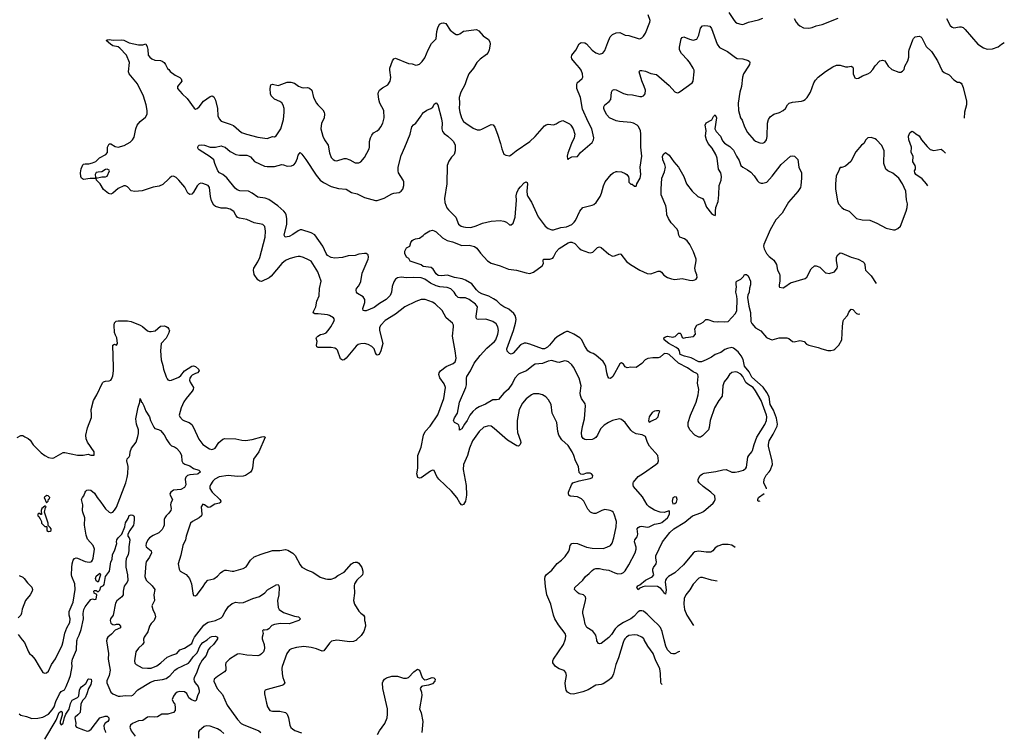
# Model space of a CAD drawing. Header units: inches. Extents: x 2134017 to 2292458, y 756222 to 916513.
# Tile 381 of 387: x 2278377 to 2289098, y 878992 to 886758. Entities that reach past the tile are written whole.
import ezdxf

# ---------------------------------------------------------------- set-up
doc = ezdxf.new("R2010")
doc.units = ezdxf.units.IN
doc.header["$MEASUREMENT"] = 0
for name, color, linetype in [('C2877', 7, 'Continuous'), ('C2878', 7, 'Continuous'), ('C2887', 7, 'Continuous'), ('C2888', 7, 'Continuous')]:
    doc.layers.add(name, color=color, linetype=linetype)

msp = doc.modelspace()

# ---------------------------------------------------------------- linework, layer by layer
at = {"layer": 'C2877', "color": 5}
for points, elevation in [([(2278370, 879195), (2278390, 879178), (2278450, 879164), (2278510, 879142), (2278574, 879146), (2278630, 879158), (2278689, 879191), (2278730, 879237), (2278753, 879270), (2278772, 879330), (2278809, 879411), (2278830, 879436), (2278863, 879457), (2278883, 879490), (2278917, 879570), (2278929, 879610), (2278950, 879710), (2278946, 879750), (2278952, 879790), (2278997, 879890), (2278998, 879990), (2279001, 880000)], 240), ([(2278405, 880000), (2278428, 879970), (2278471, 879870), (2278485, 879850), (2278510, 879830), (2278540, 879790), (2278588, 879708), (2278630, 879645), (2278650, 879636), (2278670, 879639), (2278690, 879659), (2278724, 879730), (2278766, 879794), (2278838, 879942), (2278850, 879981), (2278853, 880000)], 260), ([(2279324, 880000), (2279323, 879990), (2279344, 879850), (2279342, 879790), (2279361, 879670), (2279350, 879610), (2279327, 879553), (2279326, 879530), (2279370, 879430), (2279392, 879412), (2279450, 879388), (2279470, 879386), (2279530, 879394), (2279590, 879391), (2279610, 879398), (2279665, 879455), (2279800, 879540), (2279850, 879558), (2279933, 879567), (2279970, 879579), (2280000, 879600)], 240), ([(2279726, 880000), (2279728, 879970), (2279714, 879950), (2279669, 879911), (2279642, 879870), (2279626, 879770), (2279630, 879746), (2279646, 879730), (2279710, 879696), (2279770, 879690), (2279808, 879692), (2279870, 879718), (2279912, 879748), (2279984, 879810), (2280000, 879817)], 260), ([(2278650, 878916), (2278775, 879125), (2278808, 879210), (2278830, 879222), (2278840, 879210), (2278839, 879181), (2278819, 879110), (2278819, 879090), (2278830, 879073), (2278850, 879093), (2278866, 879154), (2278881, 879190), (2278914, 879246), (2278930, 879306), (2278942, 879330), (2278950, 879342), (2279007, 879373), (2279017, 879383), (2279021, 879390), (2279028, 879450), (2279037, 879470), (2279050, 879488), (2279097, 879523), (2279121, 879570), (2279130, 879576), (2279154, 879570), (2279157, 879550), (2279150, 879515), (2279127, 879470), (2279109, 879410), (2279091, 879370), (2279062, 879338), (2279041, 879299), (2279034, 879210), (2279010, 879182), (2278981, 879159), (2278978, 879150), (2278987, 879093), (2278984, 879064), (2278994, 879050), (2279070, 879019), (2279110, 879006), (2279130, 879007), (2279155, 879025), (2279250, 879150), (2279309, 879170), (2279328, 879168), (2279347, 879150), (2279346, 879130), (2279336, 879110), (2279309, 879091), (2279292, 879068), (2279295, 879030), (2279307, 879010), (2279310, 878990)], 220), ([(2280000, 879194), (2279989, 879191), (2279926, 879190), (2279879, 879161), (2279842, 879158), (2279790, 879161), (2279770, 879157), (2279719, 879121), (2279670, 879119), (2279606, 879090), (2279583, 879070), (2279577, 879050), (2279590, 879010), (2279633, 878950)], 240)]:
    msp.add_lwpolyline(points, dxfattribs=dict(at, elevation=elevation))
at = {"layer": 'C2878', "color": 5}
for points, elevation in [([(2280000, 885025), (2279937, 884963), (2279896, 884944), (2279830, 884935), (2279710, 884893), (2279630, 884885), (2279590, 884895), (2279550, 884937), (2279530, 884949), (2279510, 884949), (2279450, 884919), (2279390, 884868), (2279370, 884858), (2279345, 884865), (2279288, 884908), (2279252, 884970), (2279214, 885010), (2279208, 885028), (2279146, 885026), (2279070, 885017), (2279051, 885030), (2279042, 885050), (2279039, 885090), (2279046, 885134), (2279063, 885177), (2279070, 885183), (2279090, 885187), (2279130, 885186), (2279170, 885197), (2279206, 885214), (2279247, 885253), (2279314, 885290), (2279332, 885310), (2279333, 885370), (2279350, 885406), (2279370, 885407), (2279418, 885378), (2279450, 885370), (2279514, 885386), (2279578, 885422), (2279607, 885450), (2279623, 885477), (2279643, 885570), (2279657, 885610), (2279690, 885650), (2279745, 885695), (2279765, 885730), (2279766, 885770), (2279755, 885830), (2279725, 885925), (2279658, 886058), (2279570, 886170), (2279561, 886190), (2279574, 886290), (2279539, 886370), (2279469, 886449), (2279450, 886461), (2279390, 886473), (2279364, 886490), (2279319, 886530), (2279330, 886539), (2279350, 886544), (2279396, 886536), (2279490, 886540), (2279510, 886536), (2279570, 886506), (2279670, 886486), (2279717, 886483), (2279750, 886494), (2279764, 886464), (2279773, 886433), (2279775, 886370), (2279793, 886350), (2279816, 886330), (2279850, 886316), (2279910, 886315), (2279930, 886305), (2279950, 886290), (2279966, 886270), (2279988, 886228), (2280000, 886214)], 280), ([(2278350, 882205), (2278390, 882226), (2278410, 882226), (2278434, 882214), (2278470, 882196), (2278490, 882175), (2278524, 882124), (2278610, 882038), (2278650, 882008), (2278692, 881988), (2278730, 881979), (2278750, 881982), (2278850, 882042), (2278870, 882042), (2279007, 882013), (2279069, 882011), (2279122, 882022), (2279153, 882013), (2279186, 882014), (2279188, 882050), (2279114, 882154), (2279101, 882190), (2279098, 882230), (2279116, 882310), (2279157, 882423), (2279160, 882450), (2279155, 882510), (2279182, 882610), (2279217, 882670), (2279280, 882800), (2279290, 882811), (2279310, 882819), (2279350, 882821), (2279369, 882830), (2279378, 882842), (2279390, 882878), (2279399, 882930), (2279399, 882970), (2279390, 883210), (2279410, 883221), (2279430, 883211), (2279443, 883230), (2279435, 883290), (2279419, 883319), (2279410, 883350), (2279406, 883430), (2279410, 883456), (2279428, 883472), (2279450, 883477), (2279550, 883476), (2279589, 883469), (2279690, 883430), (2279715, 883415), (2279768, 883368), (2279790, 883360), (2279810, 883360), (2279852, 883368), (2279910, 883417), (2279950, 883421), (2279970, 883416), (2279990, 883405), (2280000, 883384)], 280), ([(2280000, 883347), (2279971, 883289), (2279919, 883230), (2279909, 883150), (2279919, 883050), (2279935, 882990), (2279941, 882950), (2279970, 882867), (2279983, 882843), (2279990, 882835), (2280000, 882831)], 280), ([(2278853, 880000), (2278867, 880073), (2278889, 880130), (2278922, 880190), (2278926, 880230), (2278914, 880270), (2278916, 880310), (2278960, 880410), (2278982, 880550), (2278976, 880610), (2278944, 880690), (2278940, 880710), (2278943, 880790), (2278948, 880830), (2278960, 880870), (2278973, 880887), (2278990, 880894), (2279008, 880892), (2279090, 880853), (2279133, 880847), (2279150, 880850), (2279161, 880859), (2279171, 880869), (2279178, 880890), (2279190, 880990), (2279176, 881030), (2279117, 881097), (2279100, 881140), (2279084, 881250), (2279086, 881330), (2279065, 881390), (2279062, 881410), (2279065, 881470), (2279050, 881530), (2279059, 881550), (2279077, 881570), (2279089, 881611), (2279098, 881622), (2279109, 881631), (2279126, 881634), (2279150, 881631), (2279190, 881599), (2279220, 881550), (2279262, 881502), (2279310, 881428), (2279350, 881392), (2279370, 881384), (2279390, 881390), (2279410, 881412), (2279430, 881446), (2279531, 881710), (2279548, 881770), (2279555, 881810), (2279557, 881890), (2279544, 881950), (2279548, 881972), (2279570, 881996), (2279576, 882010), (2279580, 882050), (2279596, 882090), (2279645, 882155), (2279665, 882215), (2279671, 882250), (2279670, 882290), (2279648, 882350), (2279640, 882410), (2279666, 882534), (2279685, 882590), (2279690, 882632), (2279702, 882590), (2279710, 882586), (2279730, 882551), (2279752, 882492), (2279790, 882430), (2279801, 882390), (2279836, 882316), (2279850, 882304), (2279890, 882294), (2279910, 882283), (2279950, 882233), (2279979, 882179), (2280000, 882147)], 260), ([(2279001, 880000), (2279006, 880014), (2279026, 880050), (2279047, 880113), (2279072, 880230), (2279069, 880289), (2279077, 880330), (2279090, 880361), (2279110, 880390), (2279150, 880439), (2279170, 880448), (2279190, 880440), (2279210, 880444), (2279218, 880490), (2279216, 880496), (2279186, 880510), (2279185, 880530), (2279190, 880538), (2279210, 880539), (2279230, 880522), (2279250, 880540), (2279262, 880578), (2279290, 880594), (2279296, 880604), (2279310, 880690), (2279353, 880750), (2279371, 880849), (2279383, 880877), (2279389, 880930), (2279411, 880969), (2279433, 881050), (2279430, 881070), (2279435, 881090), (2279448, 881110), (2279489, 881150), (2279520, 881230), (2279530, 881277), (2279557, 881323), (2279570, 881356), (2279590, 881362), (2279610, 881359), (2279621, 881350), (2279622, 881342), (2279625, 881310), (2279621, 881270), (2279615, 881250), (2279576, 881190), (2279556, 881150), (2279555, 881130), (2279570, 881110), (2279576, 881090), (2279565, 881015), (2279567, 880970), (2279558, 880930), (2279537, 880883), (2279531, 880850), (2279531, 880791), (2279552, 880708), (2279553, 880647), (2279548, 880630), (2279515, 880585), (2279503, 880530), (2279503, 880490), (2279490, 880470), (2279435, 880425), (2279419, 880401), (2279396, 880270), (2279367, 880230), (2279362, 880210), (2279370, 880181), (2279390, 880166), (2279410, 880165), (2279430, 880172), (2279455, 880170), (2279476, 880150), (2279474, 880130), (2279416, 880104), (2279377, 880063), (2279337, 880030), (2279325, 880010), (2279324, 880000)], 240), ([(2280000, 881381), (2279970, 881350), (2279957, 881330), (2279951, 881310), (2279949, 881250), (2279944, 881230), (2279930, 881204), (2279893, 881167), (2279830, 881139), (2279790, 881111), (2279772, 881090), (2279753, 881050), (2279749, 881030), (2279755, 881015), (2279809, 880970), (2279812, 880950), (2279790, 880901), (2279755, 880850), (2279749, 880831), (2279740, 880690), (2279754, 880650), (2279818, 880590), (2279848, 880550), (2279839, 880490), (2279843, 880430), (2279815, 880370), (2279827, 880330), (2279850, 880283), (2279857, 880250), (2279840, 880210), (2279810, 880178), (2279790, 880150), (2279771, 880089), (2279732, 880030), (2279726, 880006), (2279726, 880000)], 260), ([(2278370, 880701), (2278410, 880684), (2278426, 880670), (2278461, 880621), (2278510, 880574), (2278517, 880550), (2278513, 880530), (2278490, 880490), (2278439, 880430), (2278404, 880336), (2278398, 880290), (2278390, 880270), (2278360, 880240)], 260), ([(2278359, 880059), (2278405, 880000)], 260)]:
    msp.add_lwpolyline(points, dxfattribs=dict(at, elevation=elevation))
for points, elevation in [([(2279330, 885129), (2279310, 885124), (2279270, 885099), (2279230, 885098), (2279210, 885092), (2279199, 885070), (2279201, 885041), (2279210, 885032), (2279270, 885045), (2279310, 885046), (2279330, 885054), (2279354, 885110), (2279350, 885118)], 280), ([(2278673, 881573), (2278650, 881559), (2278645, 881550), (2278670, 881494), (2278686, 881510), (2278690, 881534), (2278702, 881538), (2278706, 881550), (2278688, 881568)], 280), ([(2278658, 881458), (2278650, 881458), (2278618, 881430), (2278612, 881410), (2278613, 881367), (2278607, 881367), (2278598, 881378), (2278584, 881376), (2278574, 881370), (2278574, 881350), (2278584, 881344), (2278600, 881320), (2278614, 881290), (2278614, 881270), (2278650, 881234), (2278674, 881234), (2278674, 881190), (2278690, 881182), (2278710, 881185), (2278718, 881190), (2278718, 881210), (2278710, 881226), (2278686, 881246), (2278686, 881270), (2278646, 881390), (2278658, 881442), (2278666, 881450)], 280), ([(2279230, 880629), (2279210, 880642), (2279202, 880670), (2279210, 880694), (2279250, 880727), (2279256, 880710)], 240)]:
    msp.add_lwpolyline(points, close=True, dxfattribs=dict(at, elevation=elevation))
at = {"layer": 'C2887', "color": 5}
for points, elevation in [([(2280000, 879600), (2280010, 879607), (2280067, 879670), (2280090, 879689), (2280214, 879746), (2280234, 879766), (2280266, 879814), (2280305, 879855), (2280319, 879881), (2280330, 879914), (2280350, 879947), (2280371, 879970), (2280420, 880000)], 240), ([(2280523, 880000), (2280486, 879950), (2280447, 879913), (2280429, 879891), (2280407, 879830), (2280363, 879777), (2280330, 879720), (2280303, 879637), (2280277, 879590), (2280274, 879570), (2280278, 879550), (2280288, 879530), (2280320, 879490), (2280332, 879450), (2280331, 879430), (2280314, 879390), (2280300, 879340), (2280288, 879332), (2280247, 879347), (2280220, 879370), (2280195, 879415), (2280170, 879432), (2280116, 879436), (2280091, 879430), (2280070, 879412), (2280050, 879385), (2280037, 879350), (2280050, 879317), (2280061, 879310), (2280071, 879269), (2280071, 879230), (2280050, 879209), (2280000, 879194)], 240), ([(2280000, 879817), (2280033, 879833), (2280089, 879850), (2280119, 879890), (2280170, 879910), (2280250, 879962), (2280267, 880000)], 260), ([(2281020, 880000), (2281038, 879950), (2281041, 879910), (2281039, 879890), (2281030, 879870), (2281010, 879847), (2280990, 879832), (2280970, 879826), (2280850, 879833), (2280770, 879846), (2280750, 879843), (2280730, 879832), (2280662, 879790), (2280622, 879750), (2280617, 879730), (2280623, 879690), (2280622, 879670), (2280608, 879652), (2280530, 879602), (2280495, 879570), (2280491, 879549), (2280528, 879470), (2280584, 879404), (2280637, 879290), (2280750, 879131), (2280790, 879090), (2280810, 879078), (2280982, 879010), (2281004, 878990)], 260), ([(2282045, 880000), (2282043, 879997), (2282010, 879982), (2281970, 879979), (2281830, 879997), (2281773, 879987), (2281750, 879965), (2281690, 879881), (2281670, 879878), (2281610, 879903), (2281550, 879917), (2281470, 879926), (2281390, 879918), (2281338, 879902), (2281314, 879890), (2281286, 879850), (2281235, 879710), (2281232, 879690), (2281235, 879630), (2281243, 879590), (2281264, 879530), (2281245, 879510), (2281230, 879502), (2281070, 879460), (2281050, 879450), (2281044, 879436), (2281044, 879410), (2281063, 879310), (2281075, 879270), (2281100, 879230), (2281130, 879222), (2281210, 879223), (2281270, 879207), (2281290, 879190), (2281304, 879150), (2281319, 879070), (2281330, 879046), (2281346, 879030), (2281373, 879013), (2281446, 878986)], 280), ([(2284960, 880000), (2284947, 879973), (2284896, 879804), (2284867, 879730), (2284842, 879630), (2284834, 879610), (2284816, 879584), (2284790, 879560), (2284730, 879520), (2284710, 879512), (2284650, 879505), (2284565, 879455), (2284510, 879433), (2284408, 879408), (2284373, 879413), (2284341, 879430), (2284327, 879450), (2284319, 879490), (2284318, 879530), (2284331, 879610), (2284325, 879645), (2284306, 879666), (2284250, 879686), (2284210, 879710), (2284181, 879750), (2284182, 879770), (2284191, 879790), (2284299, 879950), (2284317, 880000)], 280), ([(2284758, 880000), (2284710, 879961), (2284690, 879956), (2284681, 879961), (2284662, 879990), (2284660, 880000)], 260), ([(2285373, 879515), (2285370, 879516), (2285363, 879523), (2285358, 879538), (2285355, 879635), (2285346, 879686), (2285338, 879710), (2285303, 879770), (2285274, 879850), (2285217, 879930), (2285178, 880000)], 280), ([(2285564, 879873), (2285550, 879870), (2285510, 879848), (2285490, 879846), (2285470, 879853), (2285431, 879890), (2285412, 879930), (2285395, 880000)], 260), ([(2282273, 878970), (2282296, 879010), (2282352, 879090), (2282379, 879150), (2282383, 879190), (2282380, 879250), (2282332, 879470), (2282329, 879531), (2282333, 879550), (2282349, 879570), (2282370, 879585), (2282430, 879606), (2282490, 879605), (2282557, 879583), (2282590, 879584), (2282610, 879591), (2282670, 879650), (2282710, 879679), (2282730, 879671), (2282760, 879590), (2282779, 879570), (2282790, 879566), (2282810, 879569), (2282868, 879588), (2282886, 879586), (2282897, 879577), (2282900, 879570), (2282896, 879550), (2282870, 879519), (2282830, 879505), (2282764, 879496), (2282751, 879490), (2282736, 879470), (2282751, 879430), (2282754, 879394), (2282732, 879250), (2282750, 879205), (2282765, 879110), (2282757, 878990)], 280), ([(2280600, 878980), (2280568, 879010), (2280530, 879031), (2280450, 879058), (2280410, 879064), (2280386, 879054), (2280331, 879010), (2280323, 878997), (2280323, 878930)], 260)]:
    msp.add_lwpolyline(points, dxfattribs=dict(at, elevation=elevation))
at = {"layer": 'C2888', "color": 5}
for points, elevation in [([(2280000, 886214), (2280015, 886195), (2280070, 886152), (2280121, 886130), (2280135, 886115), (2280142, 886090), (2280095, 886030), (2280095, 886010), (2280147, 885950), (2280200, 885900), (2280275, 885795), (2280290, 885784), (2280310, 885790), (2280330, 885809), (2280380, 885870), (2280450, 885922), (2280471, 885930), (2280490, 885919), (2280510, 885883), (2280529, 885790), (2280536, 885710), (2280550, 885677), (2280572, 885652), (2280670, 885620), (2280704, 885604), (2280791, 885530), (2280846, 885510), (2280970, 885477), (2281070, 885462), (2281130, 885487), (2281150, 885483), (2281170, 885491), (2281220, 885570), (2281250, 885670), (2281258, 885750), (2281255, 885790), (2281246, 885826), (2281230, 885852), (2281210, 885866), (2281150, 885892), (2281114, 885930), (2281107, 885950), (2281104, 886010), (2281112, 886048), (2281130, 886054), (2281190, 886042), (2281204, 886044), (2281290, 886077), (2281330, 886078), (2281368, 886068), (2281414, 886034), (2281450, 886018), (2281470, 886014), (2281510, 886018), (2281533, 886013), (2281558, 885990), (2281576, 885910), (2281610, 885850), (2281623, 885830), (2281676, 885776), (2281692, 885750), (2281695, 885730), (2281692, 885688), (2281686, 885670), (2281664, 885630), (2281655, 885570), (2281678, 885490), (2281695, 885450), (2281734, 885390), (2281749, 885309), (2281770, 885257), (2281790, 885233), (2281810, 885222), (2281830, 885221), (2281910, 885244), (2281930, 885244), (2281970, 885230), (2282030, 885200), (2282050, 885197), (2282070, 885198), (2282093, 885210), (2282130, 885256), (2282183, 885350), (2282187, 885370), (2282185, 885430), (2282196, 885470), (2282210, 885501), (2282230, 885524), (2282270, 885548), (2282290, 885566), (2282310, 885590), (2282331, 885630), (2282344, 885690), (2282342, 885770), (2282297, 885850), (2282287, 885890), (2282279, 885950), (2282283, 885970), (2282296, 885990), (2282326, 886014), (2282386, 886050), (2282410, 886090), (2282418, 886130), (2282406, 886210), (2282408, 886230), (2282435, 886310), (2282450, 886332), (2282470, 886338), (2282610, 886282), (2282650, 886276), (2282690, 886264), (2282710, 886265), (2282730, 886275), (2282759, 886301), (2282790, 886341), (2282823, 886430), (2282861, 886499), (2282912, 886550), (2282920, 886630), (2282930, 886671), (2282948, 886710), (2282970, 886721), (2282990, 886724), (2283016, 886716), (2283065, 886645), (2283110, 886606), (2283130, 886597), (2283150, 886596), (2283170, 886604), (2283210, 886632), (2283352, 886650), (2283376, 886636), (2283423, 886583), (2283483, 886543), (2283497, 886517), (2283498, 886490), (2283489, 886430), (2283478, 886402), (2283460, 886380), (2283391, 886329), (2283353, 886290), (2283317, 886230), (2283269, 886170), (2283245, 886115), (2283225, 886050), (2283179, 885970), (2283163, 885910), (2283165, 885850), (2283162, 885790), (2283168, 885750), (2283186, 885690), (2283211, 885650), (2283234, 885630), (2283316, 885576), (2283359, 885559), (2283390, 885559), (2283410, 885564), (2283510, 885615), (2283534, 885614), (2283550, 885586), (2283580, 885510), (2283613, 885410), (2283627, 885350), (2283650, 885292), (2283670, 885282), (2283710, 885276), (2283730, 885286), (2283781, 885330), (2283930, 885431), (2283990, 885485), (2284090, 885602), (2284110, 885614), (2284130, 885619), (2284190, 885611), (2284218, 885622), (2284250, 885646), (2284290, 885661), (2284363, 885623), (2284378, 885610), (2284403, 885570), (2284421, 885510), (2284416, 885470), (2284384, 885410), (2284345, 885305), (2284338, 885270), (2284342, 885242), (2284350, 885234), (2284356, 885244), (2284390, 885262), (2284450, 885266), (2284482, 885310), (2284610, 885421), (2284626, 885450), (2284629, 885470), (2284606, 885570), (2284565, 885645), (2284505, 885785), (2284482, 885910), (2284445, 886010), (2284442, 886050), (2284447, 886070), (2284502, 886118), (2284508, 886132), (2284504, 886170), (2284490, 886207), (2284474, 886234), (2284420, 886290), (2284389, 886330), (2284386, 886350), (2284389, 886370), (2284434, 886426), (2284470, 886494), (2284492, 886508), (2284530, 886505), (2284550, 886494), (2284610, 886425), (2284650, 886398), (2284690, 886384), (2284727, 886393), (2284750, 886421), (2284780, 886510), (2284807, 886573), (2284830, 886598), (2284870, 886616), (2284910, 886618), (2284970, 886590), (2285010, 886586), (2285110, 886553), (2285130, 886551), (2285150, 886559), (2285170, 886577), (2285192, 886610), (2285238, 886730), (2285241, 886750), (2285220, 886810)], 280), ([(2286098, 886838), (2286156, 886750), (2286172, 886732), (2286190, 886719), (2286230, 886709), (2286250, 886707), (2286270, 886712), (2286314, 886730), (2286423, 886757), (2286470, 886774)], 280), ([(2286810, 886770), (2286830, 886731), (2286848, 886708), (2286870, 886691), (2286910, 886671), (2286970, 886667), (2287006, 886674), (2287048, 886690), (2287113, 886707), (2287290, 886775)], 280), ([(2288470, 886770), (2288510, 886696), (2288530, 886676), (2288550, 886671), (2288610, 886681), (2288630, 886681), (2288650, 886673), (2288673, 886653), (2288810, 886491), (2288870, 886451), (2288910, 886438), (2288970, 886442), (2289030, 886463), (2289068, 886492), (2289098, 886508)], 280), ([(2284660, 880000), (2284649, 880050), (2284616, 880096), (2284554, 880134), (2284534, 880170), (2284524, 880230), (2284507, 880290), (2284507, 880310), (2284539, 880430), (2284543, 880450), (2284537, 880470), (2284515, 880490), (2284470, 880500), (2284450, 880516), (2284418, 880550), (2284421, 880570), (2284510, 880650), (2284537, 880690), (2284578, 880722), (2284610, 880756), (2284629, 880770), (2284650, 880777), (2284690, 880779), (2284734, 880766), (2284790, 880760), (2284856, 880730), (2284890, 880721), (2284930, 880723), (2284950, 880733), (2284970, 880751), (2285010, 880816), (2285080, 880950), (2285091, 880990), (2285091, 881010), (2285071, 881070), (2285076, 881090), (2285099, 881121), (2285109, 881150), (2285101, 881210), (2285110, 881226), (2285130, 881236), (2285150, 881238), (2285210, 881228), (2285230, 881230), (2285290, 881261), (2285350, 881270), (2285370, 881278), (2285432, 881330), (2285452, 881370), (2285454, 881394), (2285450, 881406), (2285393, 881387), (2285350, 881390), (2285290, 881414), (2285230, 881450), (2285210, 881471), (2285158, 881558), (2285062, 881670), (2285055, 881690), (2285055, 881710), (2285060, 881720), (2285110, 881781), (2285170, 881815), (2285303, 881910), (2285324, 881930), (2285334, 881950), (2285327, 882010), (2285234, 882110), (2285214, 882150), (2285190, 882215), (2285155, 882235), (2285090, 882246), (2285050, 882266), (2285030, 882285), (2284970, 882370), (2284930, 882401), (2284909, 882409), (2284830, 882391), (2284788, 882370), (2284742, 882338), (2284701, 882299), (2284669, 882231), (2284650, 882206), (2284630, 882190), (2284610, 882183), (2284550, 882180), (2284530, 882183), (2284513, 882193), (2284497, 882217), (2284495, 882255), (2284504, 882324), (2284527, 882410), (2284539, 882550), (2284533, 882573), (2284494, 882630), (2284482, 882662), (2284480, 882690), (2284491, 882770), (2284470, 882850), (2284408, 882970), (2284390, 882996), (2284352, 883030), (2284330, 883038), (2284310, 883039), (2284250, 883023), (2284230, 883025), (2284170, 883044), (2284130, 883038), (2284070, 883013), (2283990, 883006), (2283970, 882994), (2283895, 882930), (2283830, 882907), (2283810, 882895), (2283770, 882850), (2283743, 882797), (2283694, 882730), (2283650, 882689), (2283590, 882620), (2283570, 882614), (2283530, 882614), (2283448, 882570), (2283379, 882541), (2283342, 882518), (2283310, 882489), (2283279, 882450), (2283250, 882390), (2283219, 882350), (2283190, 882301), (2283166, 882286), (2283167, 882310), (2283158, 882338), (2283149, 882350), (2283110, 882370), (2283102, 882390), (2283110, 882418), (2283143, 882470), (2283166, 882590), (2283234, 882750), (2283241, 882779), (2283241, 882850), (2283246, 882870), (2283285, 882930), (2283326, 883014), (2283390, 883099), (2283462, 883178), (2283547, 883250), (2283563, 883270), (2283583, 883330), (2283589, 883370), (2283583, 883410), (2283565, 883445), (2283530, 883469), (2283454, 883494), (2283370, 883490), (2283355, 883495), (2283349, 883509), (2283349, 883529), (2283363, 883630), (2283339, 883659), (2283270, 883710), (2283230, 883727), (2283170, 883726), (2283150, 883731), (2283130, 883751), (2283108, 883790), (2283070, 883827), (2283030, 883841), (2282950, 883847), (2282910, 883859), (2282850, 883887), (2282790, 883931), (2282750, 883945), (2282670, 883949), (2282590, 883946), (2282530, 883953), (2282490, 883944), (2282469, 883931), (2282450, 883901), (2282433, 883850), (2282427, 883790), (2282410, 883753), (2282390, 883730), (2282367, 883710), (2282293, 883667), (2282237, 883623), (2282150, 883586), (2282130, 883585), (2282118, 883590), (2282114, 883610), (2282135, 883675), (2282136, 883710), (2282117, 883737), (2282056, 883776), (2282046, 883790), (2282041, 883810), (2282045, 883830), (2282070, 883857), (2282093, 883907), (2282105, 883995), (2282173, 884150), (2282175, 884170), (2282170, 884194), (2282150, 884211), (2282130, 884212), (2282070, 884202), (2282030, 884190), (2281954, 884186), (2281890, 884167), (2281810, 884159), (2281770, 884167), (2281730, 884190), (2281713, 884210), (2281678, 884290), (2281590, 884413), (2281550, 884437), (2281450, 884469), (2281430, 884467), (2281410, 884459), (2281350, 884416), (2281310, 884395), (2281268, 884388), (2281257, 884410), (2281285, 884530), (2281287, 884590), (2281280, 884630), (2281272, 884650), (2281254, 884670), (2281186, 884730), (2281090, 884799), (2281050, 884812), (2280970, 884823), (2280909, 884869), (2280868, 884888), (2280774, 884894), (2280745, 884905), (2280724, 884924), (2280634, 885034), (2280590, 885070), (2280552, 885090), (2280534, 885110), (2280500, 885190), (2280489, 885230), (2280450, 885265), (2280330, 885339), (2280319, 885350), (2280315, 885365), (2280319, 885381), (2280330, 885390), (2280355, 885396), (2280390, 885391), (2280450, 885370), (2280510, 885370), (2280570, 885383), (2280590, 885378), (2280613, 885370), (2280670, 885323), (2280731, 885291), (2280770, 885283), (2280850, 885283), (2280870, 885276), (2280890, 885262), (2280934, 885214), (2281042, 885162), (2281070, 885158), (2281150, 885160), (2281230, 885180), (2281250, 885178), (2281290, 885163), (2281336, 885164), (2281362, 885178), (2281381, 885199), (2281402, 885250), (2281410, 885281), (2281430, 885311), (2281450, 885294), (2281493, 885233), (2281604, 885064), (2281649, 885009), (2281684, 884984), (2281770, 884942), (2281810, 884929), (2281850, 884920), (2281930, 884910), (2281990, 884874), (2282050, 884861), (2282130, 884822), (2282250, 884789), (2282270, 884789), (2282345, 884815), (2282430, 884862), (2282450, 884869), (2282510, 884876), (2282530, 884888), (2282550, 884910), (2282561, 884950), (2282560, 884990), (2282554, 885010), (2282503, 885090), (2282498, 885110), (2282499, 885150), (2282530, 885279), (2282572, 885370), (2282627, 885510), (2282645, 885590), (2282666, 885614), (2282689, 885631), (2282749, 885710), (2282755, 885725), (2282775, 885746), (2282810, 885771), (2282854, 885790), (2282874, 885806), (2282890, 885836), (2282910, 885851), (2282930, 885831), (2282970, 885679), (2282976, 885630), (2282974, 885570), (2282980, 885540), (2282998, 885518), (2283039, 885490), (2283084, 885450), (2283100, 885430), (2283117, 885390), (2283117, 885330), (2283107, 885290), (2283080, 885260), (2283050, 885215), (2283032, 885170), (2283029, 884970), (2283002, 884810), (2283007, 884767), (2283029, 884709), (2283046, 884686), (2283127, 884607), (2283156, 884530), (2283184, 884510), (2283210, 884500), (2283230, 884496), (2283290, 884495), (2283347, 884513), (2283418, 884542), (2283510, 884563), (2283610, 884570), (2283650, 884563), (2283676, 884550), (2283710, 884523), (2283730, 884521), (2283750, 884541), (2283772, 884608), (2283788, 884790), (2283783, 884837), (2283790, 884870), (2283810, 884910), (2283830, 884937), (2283870, 884979), (2283890, 884993), (2283904, 884984), (2283908, 884970), (2283898, 884890), (2283902, 884850), (2283910, 884831), (2283949, 884769), (2284024, 884610), (2284097, 884510), (2284130, 884483), (2284170, 884470), (2284190, 884469), (2284268, 884492), (2284330, 884500), (2284390, 884528), (2284414, 884550), (2284430, 884571), (2284475, 884670), (2284507, 884710), (2284610, 884736), (2284630, 884746), (2284653, 884767), (2284696, 884830), (2284713, 884867), (2284734, 884946), (2284753, 884990), (2284817, 885070), (2284839, 885090), (2284870, 885104), (2284884, 885104), (2284930, 885099), (2284970, 885083), (2284987, 885070), (2285006, 885046), (2285011, 885029), (2285010, 884986), (2285030, 884967), (2285045, 884965), (2285070, 884945), (2285090, 884945), (2285094, 884950), (2285095, 884970), (2285132, 885030), (2285140, 885070), (2285134, 885150), (2285150, 885270), (2285141, 885370), (2285142, 885510), (2285135, 885550), (2285110, 885599), (2285100, 885610), (2285062, 885630), (2285030, 885639), (2284909, 885649), (2284870, 885657), (2284798, 885690), (2284770, 885722), (2284743, 885770), (2284736, 885790), (2284737, 885810), (2284747, 885830), (2284795, 885865), (2284813, 885887), (2284821, 885970), (2284830, 885990), (2284850, 885996), (2284870, 885993), (2284950, 885954), (2284990, 885942), (2285050, 885939), (2285130, 885921), (2285150, 885920), (2285170, 885928), (2285188, 885952), (2285190, 885990), (2285178, 886030), (2285152, 886092), (2285123, 886190), (2285130, 886203), (2285150, 886206), (2285190, 886196), (2285250, 886172), (2285310, 886160), (2285450, 886040), (2285510, 885972), (2285537, 885963), (2285550, 885964), (2285570, 885976), (2285699, 886070), (2285711, 886090), (2285722, 886190), (2285720, 886210), (2285711, 886230), (2285670, 886295), (2285650, 886322), (2285584, 886390), (2285562, 886430), (2285561, 886459), (2285581, 886550), (2285590, 886563), (2285610, 886573), (2285670, 886547), (2285710, 886536), (2285750, 886546), (2285770, 886590), (2285790, 886666), (2285810, 886691), (2285830, 886695), (2285870, 886692), (2285890, 886686), (2285910, 886664), (2285970, 886493), (2285996, 886456), (2286085, 886410), (2286170, 886347), (2286190, 886337), (2286250, 886330), (2286310, 886315), (2286322, 886302), (2286326, 886290), (2286323, 886270), (2286314, 886250), (2286259, 886170), (2286248, 886132), (2286238, 886030), (2286217, 885970), (2286199, 885850), (2286202, 885770), (2286227, 885690), (2286243, 885663), (2286270, 885591), (2286300, 885530), (2286370, 885448), (2286390, 885433), (2286435, 885415), (2286470, 885411), (2286490, 885422), (2286510, 885450), (2286516, 885484), (2286520, 885630), (2286530, 885670), (2286550, 885700), (2286590, 885729), (2286650, 885748), (2286690, 885768), (2286714, 885790), (2286736, 885830), (2286757, 885850), (2286790, 885859), (2286890, 885870), (2286910, 885876), (2286930, 885888), (2286950, 885910), (2286987, 885970), (2287024, 886070), (2287041, 886099), (2287070, 886133), (2287150, 886193), (2287230, 886244), (2287270, 886264), (2287310, 886264), (2287370, 886245), (2287396, 886244), (2287431, 886251), (2287450, 886242), (2287453, 886233), (2287453, 886170), (2287462, 886142), (2287470, 886126), (2287490, 886117), (2287510, 886122), (2287553, 886147), (2287611, 886169), (2287637, 886183), (2287666, 886214), (2287690, 886256), (2287744, 886310), (2287770, 886319), (2287798, 886310), (2287835, 886250), (2287875, 886215), (2287950, 886186), (2287970, 886186), (2287990, 886198), (2288006, 886214), (2288016, 886250), (2288047, 886310), (2288058, 886350), (2288058, 886410), (2288063, 886430), (2288102, 886538), (2288110, 886552), (2288128, 886570), (2288170, 886578), (2288190, 886571), (2288200, 886560), (2288246, 886466), (2288305, 886410), (2288319, 886390), (2288370, 886311), (2288420, 886200), (2288442, 886182), (2288498, 886158), (2288550, 886103), (2288590, 886079), (2288610, 886076), (2288630, 886067), (2288636, 886056), (2288650, 886021), (2288687, 885870), (2288688, 885830), (2288666, 885750), (2288660, 885686)], 260), ([(2286168, 881007), (2286131, 881031), (2286090, 881040), (2286030, 881038), (2285979, 881021), (2285950, 881002), (2285925, 880970), (2285903, 880957), (2285850, 880954), (2285770, 880967), (2285730, 880959), (2285710, 880946), (2285604, 880816), (2285510, 880730), (2285443, 880690), (2285418, 880670), (2285409, 880650), (2285407, 880630), (2285415, 880545), (2285410, 880498), (2285390, 880514), (2285385, 880530), (2285359, 880559), (2285321, 880581), (2285190, 880585), (2285161, 880579), (2285122, 880558), (2285110, 880546), (2285097, 880570), (2285109, 880590), (2285130, 880601), (2285192, 880650), (2285257, 880683), (2285267, 880690), (2285280, 880710), (2285270, 880750), (2285270, 880770), (2285278, 880790), (2285307, 880830), (2285310, 880850), (2285302, 880890), (2285303, 880917), (2285375, 881070), (2285455, 881170), (2285500, 881210), (2285618, 881282), (2285704, 881350), (2285795, 881385), (2285821, 881399), (2285929, 881490), (2285941, 881510), (2285949, 881530), (2285945, 881570), (2285904, 881610), (2285818, 881670), (2285776, 881710), (2285766, 881730), (2285766, 881750), (2285787, 881790), (2285811, 881809), (2285830, 881816), (2285956, 881836), (2286034, 881854), (2286070, 881855), (2286130, 881828), (2286167, 881827), (2286207, 881833), (2286259, 881850), (2286283, 881870), (2286290, 881883), (2286307, 881990), (2286316, 882010), (2286350, 882050), (2286356, 882064), (2286373, 882130), (2286405, 882210), (2286490, 882346), (2286508, 882392), (2286513, 882430), (2286510, 882450), (2286450, 882610), (2286390, 882714), (2286363, 882750), (2286306, 882786), (2286285, 882805), (2286250, 882871), (2286230, 882896), (2286190, 882917), (2286170, 882920), (2286130, 882912), (2286104, 882890), (2286079, 882850), (2286048, 882812), (2286034, 882770), (2286025, 882655), (2285990, 882610), (2285944, 882530), (2285896, 882390), (2285886, 882314), (2285877, 882290), (2285810, 882223), (2285790, 882209), (2285770, 882210), (2285730, 882232), (2285675, 882290), (2285657, 882330), (2285654, 882370), (2285680, 882450), (2285741, 882590), (2285764, 882670), (2285771, 882730), (2285758, 882798), (2285765, 882870), (2285760, 882890), (2285750, 882901), (2285710, 882921), (2285650, 882964), (2285550, 883015), (2285450, 883109), (2285430, 883117), (2285401, 883119), (2285386, 883114), (2285350, 883082), (2285330, 883075), (2285270, 883075), (2285215, 883065), (2285189, 883051), (2285150, 883010), (2285090, 882968), (2285030, 882971), (2284990, 882963), (2284970, 882977), (2284950, 883004), (2284930, 883018), (2284924, 883016), (2284910, 883009), (2284836, 882870), (2284810, 882849), (2284790, 882853), (2284781, 882870), (2284770, 882909), (2284760, 882980), (2284750, 883004), (2284730, 883032), (2284650, 883104), (2284621, 883121), (2284590, 883132), (2284564, 883150), (2284526, 883206), (2284496, 883270), (2284476, 883290), (2284410, 883331), (2284350, 883359), (2284330, 883360), (2284310, 883351), (2284230, 883303), (2284202, 883278), (2284147, 883210), (2284124, 883190), (2284090, 883172), (2284068, 883172), (2283930, 883222), (2283890, 883233), (2283870, 883233), (2283830, 883214), (2283750, 883126), (2283730, 883113), (2283710, 883119), (2283686, 883146), (2283681, 883170), (2283754, 883370), (2283777, 883450), (2283782, 883490), (2283780, 883510), (2283773, 883533), (2283756, 883556), (2283704, 883604), (2283647, 883630), (2283616, 883650), (2283573, 883693), (2283537, 883717), (2283485, 883745), (2283408, 883770), (2283376, 883790), (2283350, 883815), (2283299, 883879), (2283230, 883920), (2283194, 883934), (2283110, 883949), (2283036, 883976), (2282970, 883967), (2282932, 883970), (2282911, 883990), (2282880, 884040), (2282856, 884056), (2282770, 884067), (2282747, 884087), (2282630, 884128), (2282615, 884155), (2282589, 884169), (2282569, 884210), (2282570, 884234), (2282589, 884271), (2282626, 884290), (2282635, 884330), (2282649, 884351), (2282660, 884360), (2282686, 884370), (2282730, 884378), (2282770, 884406), (2282790, 884426), (2282844, 884456), (2282870, 884463), (2282890, 884459), (2282910, 884446), (2282980, 884380), (2283033, 884353), (2283090, 884336), (2283190, 884297), (2283270, 884302), (2283330, 884287), (2283354, 884270), (2283394, 884214), (2283470, 884130), (2283510, 884105), (2283610, 884076), (2283700, 884040), (2283788, 884028), (2283890, 884000), (2283930, 883994), (2283973, 884007), (2284065, 884075), (2284079, 884101), (2284076, 884130), (2284082, 884150), (2284150, 884147), (2284181, 884159), (2284191, 884169), (2284217, 884230), (2284250, 884264), (2284350, 884325), (2284370, 884334), (2284390, 884335), (2284420, 884320), (2284468, 884268), (2284490, 884251), (2284570, 884222), (2284590, 884218), (2284616, 884224), (2284670, 884275), (2284690, 884283), (2284710, 884275), (2284790, 884204), (2284830, 884182), (2284855, 884185), (2284910, 884207), (2284923, 884203), (2284984, 884124), (2285029, 884089), (2285130, 884027), (2285210, 883994), (2285250, 883989), (2285330, 884016), (2285350, 884016), (2285366, 884006), (2285390, 883976), (2285429, 883949), (2285473, 883933), (2285510, 883928), (2285590, 883938), (2285670, 883918), (2285703, 883917), (2285730, 883923), (2285742, 883930), (2285754, 883950), (2285750, 883978), (2285735, 884015), (2285730, 884050), (2285743, 884130), (2285742, 884150), (2285727, 884187), (2285715, 884230), (2285673, 884310), (2285643, 884350), (2285616, 884370), (2285566, 884390), (2285555, 884410), (2285548, 884450), (2285536, 884476), (2285470, 884545), (2285440, 884590), (2285425, 884630), (2285420, 884690), (2285411, 884731), (2285363, 884850), (2285360, 884910), (2285369, 885030), (2285398, 885102), (2285408, 885150), (2285402, 885182), (2285378, 885230), (2285376, 885270), (2285390, 885298), (2285410, 885311), (2285450, 885281), (2285500, 885210), (2285552, 885150), (2285607, 885050), (2285639, 884970), (2285698, 884890), (2285762, 884830), (2285810, 884810), (2285825, 884790), (2285856, 884716), (2285910, 884647), (2285930, 884631), (2285950, 884625), (2285954, 884630), (2285952, 884670), (2285958, 884710), (2285984, 884776), (2285991, 884849), (2285993, 884950), (2286016, 885010), (2286020, 885050), (2286010, 885090), (2285986, 885130), (2285970, 885250), (2285958, 885290), (2285917, 885357), (2285875, 885410), (2285857, 885450), (2285846, 885490), (2285852, 885550), (2285842, 885610), (2285850, 885635), (2285912, 885668), (2285930, 885702), (2285950, 885722), (2285963, 885690), (2285947, 885570), (2285961, 885541), (2286008, 885488), (2286030, 885438), (2286050, 885411), (2286110, 885376), (2286150, 885336), (2286181, 885270), (2286210, 885222), (2286230, 885170), (2286250, 885150), (2286302, 885122), (2286337, 885097), (2286375, 885055), (2286410, 885004), (2286430, 884983), (2286450, 884976), (2286470, 884976), (2286511, 884989), (2286570, 885052), (2286670, 885180), (2286770, 885271), (2286790, 885276), (2286814, 885270), (2286850, 885234), (2286859, 885150), (2286888, 885090), (2286890, 885030), (2286883, 884950), (2286877, 884930), (2286850, 884885), (2286749, 884770), (2286679, 884650), (2286610, 884576), (2286550, 884470), (2286478, 884310), (2286477, 884290), (2286483, 884263), (2286509, 884209), (2286536, 884176), (2286570, 884154), (2286590, 884136), (2286616, 884090), (2286630, 884030), (2286651, 883990), (2286654, 883970), (2286655, 883910), (2286645, 883870), (2286645, 883850), (2286650, 883842), (2286690, 883838), (2286710, 883846), (2286770, 883891), (2286930, 883939), (2286946, 883954), (2286996, 884044), (2287030, 884075), (2287050, 884076), (2287090, 884062), (2287150, 884001), (2287158, 883998), (2287190, 883991), (2287248, 884010), (2287278, 884050), (2287282, 884070), (2287272, 884130), (2287272, 884170), (2287284, 884196), (2287310, 884217), (2287330, 884213), (2287429, 884169), (2287508, 884148), (2287560, 884120), (2287571, 884110), (2287578, 884090), (2287582, 884050), (2287588, 884030), (2287603, 884010), (2287648, 883968), (2287701, 883885)], 240), ([(2288267, 884949), (2288251, 884970), (2288203, 885023), (2288136, 885070), (2288123, 885090), (2288120, 885110), (2288130, 885130), (2288132, 885150), (2288128, 885170), (2288101, 885210), (2288104, 885270), (2288082, 885310), (2288082, 885330), (2288089, 885350), (2288086, 885370), (2288058, 885450), (2288055, 885490), (2288070, 885526), (2288090, 885543), (2288100, 885540), (2288110, 885536), (2288133, 885513), (2288170, 885491), (2288197, 885450), (2288257, 885377), (2288290, 885344), (2288330, 885334), (2288410, 885348), (2288430, 885333), (2288457, 885304)], 240), ([(2284317, 880000), (2284321, 880010), (2284325, 880045), (2284317, 880070), (2284245, 880165), (2284205, 880230), (2284188, 880268), (2284160, 880390), (2284117, 880490), (2284101, 880581), (2284096, 880664), (2284099, 880690), (2284111, 880710), (2284170, 880758), (2284228, 880832), (2284277, 880870), (2284318, 880910), (2284355, 880965), (2284365, 880990), (2284371, 881030), (2284390, 881050), (2284410, 881055), (2284450, 881050), (2284550, 881010), (2284610, 880998), (2284730, 880997), (2284771, 881009), (2284809, 881030), (2284827, 881053), (2284846, 881110), (2284873, 881230), (2284875, 881290), (2284851, 881371), (2284839, 881390), (2284823, 881403), (2284808, 881410), (2284750, 881419), (2284716, 881410), (2284650, 881378), (2284630, 881378), (2284605, 881385), (2284592, 881392), (2284564, 881424), (2284518, 881510), (2284495, 881535), (2284450, 881557), (2284370, 881567), (2284357, 881577), (2284352, 881590), (2284353, 881610), (2284385, 881690), (2284401, 881710), (2284468, 881732), (2284590, 881757), (2284614, 881770), (2284618, 881790), (2284602, 881810), (2284590, 881815), (2284550, 881817), (2284510, 881803), (2284486, 881806), (2284470, 881824), (2284460, 881890), (2284430, 881950), (2284412, 882010), (2284394, 882050), (2284350, 882119), (2284280, 882180), (2284249, 882229), (2284237, 882270), (2284226, 882370), (2284173, 882470), (2284164, 882564), (2284135, 882615), (2284107, 882647), (2284070, 882671), (2284030, 882682), (2283970, 882681), (2283948, 882670), (2283890, 882626), (2283850, 882579), (2283817, 882510), (2283795, 882390), (2283792, 882310), (2283798, 882258), (2283830, 882170), (2283832, 882150), (2283828, 882130), (2283810, 882112), (2283790, 882114), (2283690, 882175), (2283544, 882304), (2283510, 882328), (2283486, 882334), (2283430, 882318), (2283381, 882270), (2283308, 882170), (2283275, 882090), (2283254, 882010), (2283208, 881910), (2283204, 881856), (2283237, 881683), (2283242, 881578), (2283230, 881510), (2283210, 881474), (2283190, 881469), (2283170, 881493), (2283137, 881550), (2283080, 881620), (2282940, 881750), (2282920, 881780), (2282890, 881844), (2282870, 881849), (2282850, 881840), (2282750, 881765), (2282730, 881761), (2282713, 881770), (2282702, 881810), (2282712, 881870), (2282713, 882010), (2282750, 882101), (2282774, 882230), (2282792, 882270), (2282848, 882330), (2282930, 882453), (2282995, 882630), (2283013, 882750), (2283000, 882790), (2282950, 882856), (2282942, 882890), (2282945, 882910), (2282960, 882930), (2283021, 882979), (2283098, 883010), (2283117, 883030), (2283127, 883050), (2283130, 883070), (2283120, 883150), (2283091, 883310), (2283100, 883410), (2283099, 883430), (2283090, 883450), (2283019, 883510), (2282976, 883590), (2282901, 883661), (2282870, 883680), (2282793, 883710), (2282750, 883708), (2282690, 883686), (2282572, 883628), (2282470, 883551), (2282358, 883482), (2282309, 883431), (2282296, 883404), (2282294, 883370), (2282332, 883230), (2282310, 883150), (2282290, 883109), (2282270, 883104), (2282262, 883110), (2282250, 883128), (2282236, 883170), (2282210, 883197), (2282170, 883218), (2282130, 883230), (2282090, 883225), (2282063, 883217), (2282039, 883201), (2281930, 883069), (2281910, 883053), (2281890, 883047), (2281870, 883064), (2281836, 883156), (2281828, 883168), (2281810, 883179), (2281770, 883185), (2281627, 883187), (2281614, 883194), (2281609, 883210), (2281615, 883250), (2281606, 883286), (2281610, 883296), (2281622, 883310), (2281652, 883328), (2281690, 883335), (2281715, 883345), (2281737, 883370), (2281763, 883410), (2281798, 883470), (2281803, 883490), (2281794, 883510), (2281750, 883536), (2281730, 883542), (2281626, 883554), (2281590, 883554), (2281579, 883559), (2281572, 883570), (2281602, 883630), (2281613, 883690), (2281636, 883750), (2281643, 883830), (2281658, 883910), (2281624, 884010), (2281550, 884125), (2281523, 884143), (2281468, 884168), (2281430, 884177), (2281410, 884179), (2281372, 884172), (2281310, 884152), (2281270, 884135), (2281230, 884103), (2281115, 883965), (2281094, 883946), (2281010, 883904), (2280990, 883908), (2280970, 883922), (2280930, 883981), (2280923, 884030), (2280928, 884052), (2280970, 884118), (2280990, 884168), (2281048, 884388), (2281055, 884455), (2281045, 884504), (2281026, 884526), (2280930, 884543), (2280850, 884580), (2280770, 884595), (2280750, 884603), (2280730, 884627), (2280707, 884667), (2280670, 884693), (2280630, 884703), (2280570, 884705), (2280510, 884722), (2280490, 884738), (2280466, 884786), (2280456, 884830), (2280444, 884930), (2280430, 884953), (2280370, 884974), (2280350, 884976), (2280330, 884971), (2280310, 884947), (2280270, 884877), (2280250, 884857), (2280230, 884852), (2280208, 884868), (2280174, 884934), (2280110, 885009), (2280079, 885039), (2280050, 885054), (2280030, 885048), (2280010, 885035), (2280000, 885025)], 280), ([(2286509, 881647), (2286509, 881650), (2286478, 881710), (2286483, 881750), (2286504, 881796), (2286538, 881830), (2286550, 881847), (2286574, 881910), (2286572, 881948), (2286531, 882110), (2286529, 882130), (2286539, 882170), (2286580, 882240), (2286623, 882330), (2286627, 882350), (2286617, 882417), (2286583, 882503), (2286550, 882563), (2286536, 882650), (2286514, 882694), (2286472, 882752), (2286350, 882861), (2286319, 882919), (2286270, 882982), (2286254, 883054), (2286234, 883094), (2286199, 883139), (2286150, 883179), (2286130, 883185), (2286084, 883176), (2286056, 883164), (2286010, 883133), (2285950, 883110), (2285910, 883079), (2285850, 883050), (2285802, 883030), (2285770, 883030), (2285690, 883072), (2285614, 883090), (2285570, 883110), (2285561, 883150), (2285549, 883169), (2285526, 883186), (2285444, 883230), (2285393, 883270), (2285389, 883290), (2285410, 883304), (2285430, 883308), (2285490, 883299), (2285499, 883301), (2285513, 883307), (2285550, 883342), (2285570, 883342), (2285576, 883336), (2285590, 883294), (2285606, 883286), (2285630, 883296), (2285713, 883307), (2285735, 883330), (2285728, 883390), (2285749, 883430), (2285793, 883447), (2285818, 883462), (2285849, 883491), (2285870, 883491), (2285931, 883471), (2285970, 883466), (2285990, 883471), (2286047, 883467), (2286090, 883471), (2286170, 883558), (2286187, 883590), (2286190, 883710), (2286186, 883746), (2286174, 883790), (2286182, 883850), (2286178, 883870), (2286180, 883900), (2286186, 883910), (2286230, 883931), (2286259, 883961), (2286270, 883982), (2286290, 883982), (2286310, 883966), (2286334, 883910), (2286335, 883870), (2286325, 883834), (2286321, 883790), (2286304, 883756), (2286300, 883730), (2286315, 883635), (2286333, 883567), (2286338, 883470), (2286349, 883449), (2286390, 883402), (2286446, 883366), (2286510, 883296), (2286550, 883276), (2286570, 883271), (2286646, 883290), (2286730, 883293), (2286750, 883283), (2286790, 883251), (2286810, 883248), (2286870, 883261), (2286890, 883259), (2286918, 883250), (2286944, 883224), (2286970, 883211), (2287070, 883186), (2287110, 883170), (2287175, 883155), (2287210, 883153), (2287241, 883159), (2287254, 883166), (2287295, 883210), (2287330, 883270), (2287335, 883415), (2287344, 883476), (2287350, 883491), (2287390, 883534), (2287406, 883570), (2287430, 883603), (2287450, 883599), (2287490, 883558), (2287510, 883551), (2287524, 883553)], 220), ([(2280000, 883384), (2280007, 883370), (2280002, 883350), (2280000, 883347)], 280), ([(2280000, 882831), (2280008, 882828), (2280030, 882830), (2280110, 882864), (2280130, 882880), (2280170, 882930), (2280250, 882982), (2280270, 882986), (2280290, 882979), (2280325, 882950), (2280330, 882930), (2280314, 882910), (2280290, 882903), (2280256, 882884), (2280245, 882875), (2280229, 882851), (2280227, 882830), (2280233, 882810), (2280270, 882750), (2280266, 882730), (2280255, 882710), (2280189, 882631), (2280165, 882595), (2280136, 882530), (2280114, 882450), (2280120, 882430), (2280150, 882398), (2280170, 882385), (2280223, 882370), (2280250, 882348), (2280270, 882314), (2280328, 882188), (2280370, 882128), (2280443, 882083), (2280470, 882075), (2280490, 882080), (2280507, 882090), (2280547, 882150), (2280590, 882188), (2280610, 882196), (2280729, 882189), (2280796, 882176), (2280834, 882174), (2280910, 882185), (2281012, 882212), (2281035, 882215), (2281050, 882210), (2280979, 882050), (2280921, 881970), (2280912, 881870), (2280906, 881850), (2280891, 881829), (2280834, 881790), (2280810, 881782), (2280750, 881779), (2280648, 881792), (2280550, 881775), (2280501, 881750), (2280481, 881730), (2280453, 881690), (2280446, 881670), (2280447, 881650), (2280472, 881610), (2280555, 881530), (2280568, 881510), (2280563, 881497), (2280551, 881490), (2280502, 881478), (2280450, 881445), (2280430, 881444), (2280390, 881472), (2280370, 881477), (2280352, 881450), (2280360, 881370), (2280355, 881350), (2280332, 881328), (2280257, 881290), (2280238, 881270), (2280229, 881250), (2280190, 881130), (2280182, 881090), (2280153, 881030), (2280130, 880922), (2280104, 880830), (2280113, 880770), (2280125, 880750), (2280190, 880712), (2280225, 880670), (2280248, 880610), (2280261, 880510), (2280270, 880485), (2280290, 880481), (2280310, 880494), (2280367, 880570), (2280399, 880621), (2280425, 880650), (2280490, 880666), (2280530, 880694), (2280562, 880730), (2280590, 880750), (2280610, 880758), (2280630, 880758), (2280690, 880748), (2280710, 880749), (2280810, 880776), (2280843, 880797), (2280891, 880870), (2280930, 880903), (2281005, 880935), (2281130, 880972), (2281210, 880974), (2281270, 880985), (2281296, 880976), (2281350, 880944), (2281378, 880918), (2281430, 880816), (2281450, 880792), (2281510, 880758), (2281570, 880738), (2281650, 880684), (2281706, 880666), (2281730, 880661), (2281770, 880663), (2281810, 880677), (2281840, 880700), (2281910, 880738), (2281990, 880828), (2282010, 880842), (2282030, 880846), (2282050, 880846), (2282070, 880836), (2282102, 880790), (2282115, 880750), (2282115, 880730), (2282108, 880710), (2282047, 880650), (2282024, 880610), (2282020, 880590), (2282023, 880510), (2282011, 880430), (2282024, 880390), (2282070, 880312), (2282090, 880290), (2282121, 880270), (2282133, 880250), (2282131, 880210), (2282139, 880190), (2282144, 880150), (2282125, 880090), (2282094, 880046), (2282045, 880000)], 280), ([(2280000, 882147), (2280010, 882133), (2280030, 882116), (2280064, 882104), (2280086, 882090), (2280121, 882050), (2280139, 882010), (2280144, 881950), (2280154, 881930), (2280175, 881915), (2280230, 881895), (2280270, 881866), (2280328, 881848), (2280344, 881830), (2280322, 881810), (2280310, 881806), (2280230, 881799), (2280205, 881790), (2280187, 881773), (2280179, 881750), (2280187, 881690), (2280170, 881661), (2280130, 881637), (2280052, 881630), (2280021, 881610), (2280013, 881590), (2280016, 881576), (2280039, 881530), (2280021, 881490), (2280020, 881470), (2280028, 881430), (2280022, 881410), (2280009, 881390), (2280000, 881381)], 260), ([(2286437, 881512), (2286429, 881509), (2286416, 881516), (2286414, 881530), (2286423, 881550), (2286482, 881596)], 220), ([(2285972, 880639), (2285909, 880649), (2285810, 880681), (2285790, 880680), (2285770, 880672), (2285710, 880607), (2285674, 880546), (2285629, 880490), (2285613, 880450), (2285608, 880390), (2285615, 880330), (2285640, 880270), (2285715, 880157)], 260), ([(2280267, 880000), (2280280, 880030), (2280381, 880159), (2280410, 880182), (2280429, 880191), (2280510, 880210), (2280570, 880239), (2280586, 880254), (2280613, 880310), (2280650, 880364), (2280690, 880396), (2280730, 880411), (2280770, 880405), (2280814, 880406), (2280914, 880450), (2280988, 880472), (2281046, 880514), (2281076, 880544), (2281170, 880601), (2281190, 880603), (2281199, 880590), (2281204, 880570), (2281199, 880490), (2281185, 880430), (2281192, 880352), (2281203, 880330), (2281250, 880299), (2281370, 880259), (2281411, 880250), (2281434, 880230), (2281415, 880210), (2281310, 880175), (2281217, 880177), (2281151, 880169), (2281123, 880157), (2281090, 880119), (2281070, 880109), (2281044, 880104), (2281032, 880108), (2281022, 880098), (2281027, 880070), (2281017, 880030), (2281016, 880010), (2281020, 880000)], 260), ([(2285395, 880000), (2285372, 880092), (2285354, 880134), (2285327, 880167), (2285278, 880210), (2285210, 880279), (2285170, 880311), (2285150, 880317), (2285130, 880316), (2285110, 880305), (2285065, 880255), (2285032, 880230), (2284950, 880188), (2284891, 880149), (2284859, 880121), (2284821, 880059), (2284790, 880026), (2284758, 880000)], 260), ([(2280420, 880000), (2280450, 880028), (2280470, 880037), (2280510, 880039), (2280531, 880030), (2280531, 880010), (2280523, 880000)], 240), ([(2285178, 880000), (2285172, 880010), (2285150, 880030), (2285104, 880050), (2285070, 880055), (2285010, 880047), (2284984, 880030), (2284965, 880010), (2284960, 880000)], 280)]:
    msp.add_lwpolyline(points, dxfattribs=dict(at, elevation=elevation))
at = {"layer": 'C2888', "color": 5, "elevation": 260}
for points in [[(2287650, 885474), (2287611, 885470), (2287591, 885450), (2287567, 885410), (2287543, 885390), (2287483, 885317), (2287426, 885214), (2287370, 885161), (2287330, 885149), (2287310, 885148), (2287301, 885130), (2287298, 885110), (2287273, 885070), (2287268, 885052), (2287260, 884970), (2287260, 884910), (2287283, 884783), (2287293, 884750), (2287328, 884710), (2287350, 884694), (2287410, 884670), (2287490, 884591), (2287550, 884577), (2287632, 884572), (2287710, 884542), (2287810, 884488), (2287890, 884468), (2287910, 884468), (2287939, 884481), (2287966, 884510), (2288030, 884671), (2288041, 884710), (2288044, 884750), (2288034, 884794), (2288026, 884890), (2287991, 884970), (2287950, 885031), (2287884, 885084), (2287830, 885111), (2287807, 885130), (2287787, 885190), (2287791, 885330), (2287766, 885386), (2287706, 885450), (2287690, 885461)], [(2285310, 882497), (2285288, 882492), (2285263, 882477), (2285231, 882430), (2285226, 882410), (2285225, 882385), (2285230, 882374), (2285250, 882382), (2285308, 882410), (2285329, 882430), (2285335, 882465), (2285346, 882490), (2285335, 882495)], [(2285510, 881559), (2285490, 881548), (2285481, 881510), (2285490, 881482), (2285510, 881485), (2285530, 881502), (2285537, 881530), (2285530, 881555)]]:
    msp.add_lwpolyline(points, close=True, dxfattribs=at)

doc.saveas('drawing.dxf')
